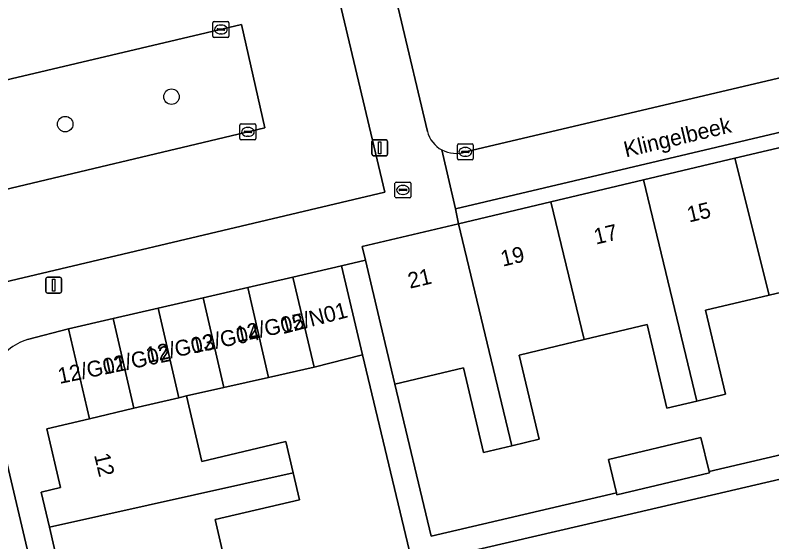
# Model space of a CAD drawing. Extents: x 158031 to 159244, y 380104 to 381214.
# Drawn here: x 158520.65 to 158568.41, y 380898.59 to 380931.84 of the extents above; entities that cross this region are included whole.
import ezdxf

# ---------------------------------------------------------------- set-up
doc = ezdxf.new("R2010")
doc.units = 0
for name, color, linetype in [('IMGEO_Boom', 7, 'Continuous'), ('IMGEO_Erf', 7, 'Continuous'), ('IMGEO_Kolk', 7, 'Continuous'), ('IMGEO_Lichtmast', 7, 'Continuous'), ('IMGEO_Openbare_ruimte_label', 7, 'Continuous'), ('IMGEO_Pand', 7, 'Continuous'), ('IMGEO_Pand_nummerreeks', 7, 'Continuous'), ('IMGEO_Parkeervlak_open', 7, 'Continuous'), ('IMGEO_Rijbaan_lokaal_open', 7, 'Continuous'), ('IMGEO_Rioolput', 7, 'Continuous'), ('IMGEO_Voetpad_open', 7, 'Continuous')]:
    doc.layers.add(name, color=color, linetype=linetype)

msp = doc.modelspace()

# ---------------------------------------------------------------- linework, layer by layer
at = {"layer": 'IMGEO_Boom'}
for centre in [(158530.518, 380926.688), (158523.812, 380924.957)]:
    msp.add_circle(centre, 0.489, dxfattribs=at)
at = {"layer": 'IMGEO_Erf'}
for points in [[(158536.519, 380967.38), (158536.749, 380966.407), (158543.181, 380939.237), (158546.669, 380924.5)], [(158609.162, 380933.95), (158548.439, 380919.601), (158548.627, 380918.663), (158554.451, 380920.044), (158560.304, 380921.433), (158566.079, 380922.803), (158571.902, 380924.184)], [(158549.066, 380923.206), (158591.36, 380933.189)], [(158572.31, 380915.129), (158568.235, 380914.162), (158564.224, 380913.211), (158565.482, 380907.905), (158563.676, 380907.477), (158561.789, 380907.029), (158560.539, 380912.3), (158556.555, 380911.355), (158552.456, 380910.382), (158553.716, 380905.068), (158551.99, 380904.659), (158550.213, 380904.237), (158548.949, 380909.567), (158544.622, 380908.541), (158546.898, 380898.948), (158558.597, 380901.675), (158558.095, 380903.79), (158563.934, 380905.176), (158564.442, 380903.037), (158581.798, 380907.083)], [(158519.299, 380906.997), (158528.134, 380869.517), (158531.08, 380870.288), (158530.16, 380874.189), (158528.893, 380873.89), (158528.368, 380876.116), (158527.829, 380878.402), (158529.068, 380878.694), (158528.228, 380882.259), (158527.379, 380885.86), (158526.125, 380885.564), (158525.595, 380887.814), (158525.068, 380890.049), (158526.329, 380890.347), (158525.486, 380893.924), (158524.636, 380897.527), (158523.352, 380897.224), (158522.811, 380899.521), (158522.289, 380901.735), (158523.516, 380902.024), (158522.644, 380905.721), (158525.347, 380906.358), (158524.01, 380912.032), (158521.424, 380911.365)], [(158606.012, 380911.202), (158556.488, 380899.652), (158547.216, 380897.489), (158549.679, 380887.047), (158554.058, 380888.08), (158552.802, 380893.406), (158554.479, 380893.802), (158556.452, 380894.267), (158557.71, 380888.938), (158561.571, 380889.849), (158565.808, 380890.848), (158564.567, 380896.11), (158566.165, 380896.487), (158568.13, 380896.951), (158569.362, 380891.729)], [(158549.557, 380881.207), (158542.574, 380910.402), (158539.515, 380909.611), (158536.651, 380908.967), (158533.814, 380908.329), (158531.469, 380907.801), (158532.443, 380903.668), (158537.725, 380904.913), (158538.188, 380902.95), (158538.589, 380901.247), (158533.265, 380899.992), (158534.208, 380895.991)]]:
    msp.add_lwpolyline(points, dxfattribs=at)
for centre, radius, start, end in [((158548.471, 380924.965), 1.861, 194.4873, 241.5804), ((158548.466, 380924.965), 1.858, 241.6859, 288.8189), ((158522.398, 380908.22), 3.292, 107.2133, 154.9319)]:
    msp.add_arc(centre, radius, start, end, dxfattribs=at)
at = {"layer": 'IMGEO_Kolk'}
for p, q in [((158533.136, 380930.505), (158533.136, 380931.357)), ((158533.211, 380931.431), (158534.063, 380931.431)), ((158533.624, 380931.211), (158533.649, 380931.211)), ((158534.137, 380931.357), (158534.137, 380930.505)), ((158533.395, 380930.925), (158533.395, 380930.937)), ((158533.833, 380930.888), (158533.435, 380930.888)), ((158533.438, 380930.974), (158533.836, 380930.974)), ((158533.647, 380930.651), (158533.622, 380930.651)), ((158533.879, 380930.937), (158533.879, 380930.925)), ((158534.063, 380930.431), (158533.211, 380930.431)), ((158534.839, 380924.042), (158534.839, 380924.894)), ((158534.914, 380924.968), (158535.766, 380924.968)), ((158535.84, 380924.894), (158535.84, 380924.042)), ((158535.098, 380924.462), (158535.098, 380924.474)), ((158535.536, 380924.425), (158535.138, 380924.425)), ((158535.141, 380924.511), (158535.539, 380924.511)), ((158535.327, 380924.748), (158535.352, 380924.748)), ((158535.582, 380924.474), (158535.582, 380924.462)), ((158535.766, 380923.968), (158534.914, 380923.968)), ((158535.35, 380924.188), (158535.325, 380924.188)), ((158548.562, 380922.778), (158548.562, 380923.63)), ((158548.637, 380923.704), (158549.489, 380923.704)), ((158549.05, 380923.484), (158549.075, 380923.484)), ((158549.563, 380923.63), (158549.563, 380922.778)), ((158548.821, 380923.198), (158548.821, 380923.21)), ((158549.259, 380923.161), (158548.861, 380923.161)), ((158548.864, 380923.247), (158549.262, 380923.247)), ((158549.305, 380923.21), (158549.305, 380923.198)), ((158549.489, 380922.704), (158548.637, 380922.704)), ((158549.073, 380922.924), (158549.048, 380922.924))]:
    msp.add_line(p, q, dxfattribs=at)
for points in [[(158533.136, 380930.505), (158533.136, 380931.357)], [(158533.211, 380931.431), (158534.063, 380931.431)], [(158534.137, 380931.357), (158534.137, 380930.505)], [(158534.063, 380930.431), (158533.211, 380930.431)], [(158534.839, 380924.042), (158534.839, 380924.894)], [(158534.914, 380924.968), (158535.766, 380924.968)], [(158535.84, 380924.894), (158535.84, 380924.042)], [(158535.766, 380923.968), (158534.914, 380923.968)], [(158548.562, 380922.778), (158548.562, 380923.63)], [(158548.637, 380923.704), (158549.489, 380923.704)], [(158549.563, 380923.63), (158549.563, 380922.778)], [(158549.489, 380922.704), (158548.637, 380922.704)]]:
    msp.add_lwpolyline(points, dxfattribs=at)
for centre, radius, start, end in [((158533.213, 380931.355), 0.0765, 91.552, 178.448), ((158533.213, 380931.355), 0.0765, 91.552, 178.448), ((158534.061, 380931.355), 0.0765, 1.552, 88.448), ((158534.061, 380931.355), 0.0765, 1.552, 88.448), ((158533.435, 380930.934), 0.0403, 85.8775, 175.7526), ((158533.432, 380930.924), 0.0366, 178.938, 274.7102), ((158533.836, 380930.931), 0.043, 264.8664, 352.4533), ((158533.84, 380930.936), 0.0386, 1.7309, 96.639), ((158533.213, 380930.507), 0.0765, 181.552, 268.448), ((158533.213, 380930.507), 0.0765, 181.552, 268.448), ((158534.061, 380930.507), 0.0765, 271.552, 358.448), ((158534.061, 380930.507), 0.0765, 271.552, 358.448), ((158534.916, 380924.892), 0.0765, 91.552, 178.448), ((158534.916, 380924.892), 0.0765, 91.552, 178.448), ((158535.764, 380924.892), 0.0765, 1.552, 88.448), ((158535.764, 380924.892), 0.0765, 1.552, 88.448), ((158535.138, 380924.471), 0.0403, 85.8775, 175.7526), ((158535.135, 380924.461), 0.0366, 178.938, 274.7102), ((158535.539, 380924.468), 0.043, 264.8664, 352.4533), ((158535.543, 380924.473), 0.0386, 1.7309, 96.639), ((158534.916, 380924.044), 0.0765, 181.552, 268.448), ((158534.916, 380924.044), 0.0765, 181.552, 268.448), ((158535.764, 380924.044), 0.0765, 271.552, 358.448), ((158535.764, 380924.044), 0.0765, 271.552, 358.448), ((158548.639, 380923.628), 0.0765, 91.552, 178.448), ((158548.639, 380923.628), 0.0765, 91.552, 178.448), ((158549.487, 380923.628), 0.0765, 1.552, 88.448), ((158549.487, 380923.628), 0.0765, 1.552, 88.448), ((158548.861, 380923.207), 0.0403, 85.8775, 175.7526), ((158548.858, 380923.197), 0.0366, 178.938, 274.7102), ((158549.262, 380923.204), 0.043, 264.8664, 352.4533), ((158549.266, 380923.209), 0.0386, 1.7309, 96.639), ((158548.639, 380922.78), 0.0765, 181.552, 268.448), ((158548.639, 380922.78), 0.0765, 181.552, 268.448), ((158549.487, 380922.78), 0.0765, 271.552, 358.448), ((158549.487, 380922.78), 0.0765, 271.552, 358.448)]:
    msp.add_arc(centre, radius, start, end, dxfattribs=at)
for centre, major_axis, ratio, start_param, end_param in [((158533.623, 380930.931), (-0.387, 0.002), 0.722429, 4.712389, 7.853982), ((158533.648, 380930.931), (-0.39, 0.002), 0.717154, 1.570796, 4.712389), ((158535.326, 380924.468), (-0.387, 0.002), 0.722429, 4.712389, 7.853982), ((158535.351, 380924.468), (-0.39, 0.002), 0.717154, 1.570796, 4.712389), ((158549.049, 380923.204), (-0.387, 0.002), 0.722429, 4.712389, 7.853982), ((158549.074, 380923.204), (-0.39, 0.002), 0.717154, 1.570796, 4.712389)]:
    msp.add_ellipse(centre, major_axis=major_axis, ratio=ratio, start_param=start_param, end_param=end_param, dxfattribs=at)
at = {"layer": 'IMGEO_Lichtmast'}
for p, q in [((158543.268, 380923.962), (158544.058, 380923.962)), ((158544.058, 380923.962), (158543.268, 380923.962)), ((158543.168, 380923.062), (158543.168, 380923.862)), ((158543.168, 380923.862), (158543.168, 380923.062)), ((158544.158, 380923.862), (158544.158, 380923.062)), ((158544.158, 380923.062), (158544.158, 380923.862)), ((158544.058, 380922.962), (158543.268, 380922.962)), ((158543.268, 380922.962), (158544.058, 380922.962)), ((158522.589, 380914.394), (158522.589, 380915.194)), ((158522.589, 380915.194), (158522.589, 380914.394)), ((158522.689, 380915.294), (158523.479, 380915.294)), ((158523.479, 380915.294), (158522.689, 380915.294)), ((158523.579, 380915.194), (158523.579, 380914.394)), ((158523.579, 380914.394), (158523.579, 380915.194)), ((158523.479, 380914.294), (158522.689, 380914.294)), ((158522.689, 380914.294), (158523.479, 380914.294))]:
    msp.add_line(p, q, dxfattribs=at)
for points in [[(158543.588, 380923.837), (158543.738, 380923.837), (158543.738, 380923.087), (158543.588, 380923.087), (158543.588, 380923.837)], [(158523.009, 380915.169), (158523.159, 380915.169), (158523.159, 380914.419), (158523.009, 380914.419), (158523.009, 380915.169)]]:
    msp.add_lwpolyline(points, dxfattribs=at)
for centre, start, end in [((158543.268, 380923.862), 90, 180), ((158543.268, 380923.862), 90, 180), ((158544.058, 380923.862), 0, 90), ((158544.058, 380923.862), 360, 90), ((158543.268, 380923.062), 180, 270), ((158543.268, 380923.062), 180, 270), ((158544.058, 380923.062), 270, 0), ((158544.058, 380923.062), 270, 0), ((158522.689, 380915.194), 90, 180), ((158522.689, 380915.194), 90, 180), ((158523.479, 380915.194), 0, 90), ((158523.479, 380915.194), 360, 90), ((158522.689, 380914.394), 180, 270), ((158522.689, 380914.394), 180, 270), ((158523.479, 380914.394), 270, 0), ((158523.479, 380914.394), 270, 0)]:
    msp.add_arc(centre, 0.1, start, end, dxfattribs=at)
at = {"layer": 'IMGEO_Pand'}
for points in [[(158575.365, 380910.242), (158571.902, 380924.184), (158566.079, 380922.803), (158568.235, 380914.162), (158572.31, 380915.129), (158573.571, 380909.816)], [(158563.676, 380907.477), (158565.482, 380907.905), (158564.224, 380913.211), (158568.235, 380914.162), (158566.079, 380922.803), (158560.304, 380921.433)], [(158563.676, 380907.477), (158560.304, 380921.433), (158554.451, 380920.044), (158556.555, 380911.355), (158560.539, 380912.3), (158561.789, 380907.029)], [(158548.627, 380918.663), (158551.99, 380904.659), (158553.716, 380905.068), (158552.456, 380910.382), (158556.555, 380911.355), (158554.451, 380920.044)], [(158548.627, 380918.663), (158542.562, 380917.224), (158542.764, 380916.371), (158543.716, 380912.36), (158544.622, 380908.541), (158548.949, 380909.567), (158550.213, 380904.237), (158551.99, 380904.659)], [(158539.515, 380909.611), (158542.574, 380910.402), (158541.25, 380916.018), (158538.178, 380915.294)], [(158539.515, 380909.611), (158538.178, 380915.294), (158535.344, 380914.642), (158536.651, 380908.967)], [(158532.511, 380913.989), (158533.814, 380908.329), (158536.651, 380908.967), (158535.344, 380914.642)], [(158530.978, 380907.685), (158531.469, 380907.801), (158533.814, 380908.329), (158532.511, 380913.989), (158529.677, 380913.337)], [(158528.148, 380907.018), (158530.978, 380907.685), (158529.677, 380913.337), (158526.844, 380912.684)], [(158528.148, 380907.018), (158526.844, 380912.684), (158524.01, 380912.032), (158525.347, 380906.358)], [(158528.148, 380907.018), (158525.347, 380906.358), (158522.644, 380905.721), (158523.516, 380902.024), (158522.289, 380901.735), (158522.811, 380899.521), (158538.188, 380902.95), (158537.725, 380904.913), (158532.443, 380903.668), (158531.469, 380907.801), (158530.978, 380907.685)], [(158558.095, 380903.79), (158558.597, 380901.675), (158558.626, 380901.553), (158564.465, 380902.939), (158564.442, 380903.037), (158563.934, 380905.176)], [(158534.208, 380895.991), (158533.265, 380899.992), (158538.589, 380901.247), (158538.188, 380902.95), (158522.811, 380899.521), (158523.352, 380897.224), (158524.636, 380897.527), (158525.486, 380893.924)]]:
    msp.add_lwpolyline(points, close=True, dxfattribs=at)
at = {"layer": 'IMGEO_Parkeervlak_open'}
msp.add_lwpolyline([(158517.808, 380920.312), (158536.42, 380924.723), (158534.935, 380931.237), (158516.275, 380926.849), (158511.618, 380925.754), (158513.152, 380919.209)], close=True, dxfattribs=at)
at = {"layer": 'IMGEO_Rijbaan_lokaal_open'}
for points in [[(158539.768, 380938.428), (158504.451, 380930.065), (158505.616, 380925.187), (158508.436, 380913.381), (158509.353, 380909.545), (158513.155, 380893.627), (158514.856, 380886.505), (158518.182, 380872.585), (158519.402, 380867.476), (158525.106, 380868.818), (158514.446, 380913.666), (158543.99, 380920.667)], [(158536.42, 380924.723), (158517.808, 380920.312), (158513.152, 380919.209), (158511.618, 380925.754), (158516.275, 380926.849), (158534.935, 380931.237)]]:
    msp.add_lwpolyline(points, close=True, dxfattribs=at)
at = {"layer": 'IMGEO_Rioolput'}
for p, q in [((158544.624, 380920.377), (158544.624, 380921.229)), ((158544.699, 380921.303), (158545.551, 380921.303)), ((158545.112, 380921.083), (158545.137, 380921.083)), ((158545.625, 380921.229), (158545.625, 380920.377)), ((158544.883, 380920.797), (158544.883, 380920.809)), ((158545.321, 380920.76), (158544.923, 380920.76)), ((158544.926, 380920.846), (158545.324, 380920.846)), ((158545.367, 380920.809), (158545.367, 380920.797)), ((158545.551, 380920.303), (158544.699, 380920.303)), ((158545.135, 380920.523), (158545.11, 380920.523))]:
    msp.add_line(p, q, dxfattribs=at)
for points in [[(158544.624, 380920.377), (158544.624, 380921.229)], [(158544.699, 380921.303), (158545.551, 380921.303)], [(158545.625, 380921.229), (158545.625, 380920.377)], [(158545.551, 380920.303), (158544.699, 380920.303)]]:
    msp.add_lwpolyline(points, dxfattribs=at)
for centre, radius, start, end in [((158544.701, 380921.227), 0.0765, 91.552, 178.448), ((158544.701, 380921.227), 0.0765, 91.552, 178.448), ((158545.549, 380921.227), 0.0765, 1.552, 88.448), ((158545.549, 380921.227), 0.0765, 1.552, 88.448), ((158544.923, 380920.806), 0.0403, 85.8775, 175.7526), ((158544.92, 380920.796), 0.0366, 178.938, 274.7102), ((158545.324, 380920.803), 0.043, 264.8664, 352.4533), ((158545.328, 380920.808), 0.0386, 1.7309, 96.639), ((158544.701, 380920.379), 0.0765, 181.552, 268.448), ((158544.701, 380920.379), 0.0765, 181.552, 268.448), ((158545.549, 380920.379), 0.0765, 271.552, 358.448), ((158545.549, 380920.379), 0.0765, 271.552, 358.448)]:
    msp.add_arc(centre, radius, start, end, dxfattribs=at)
for centre, major_axis, ratio, start_param, end_param in [((158545.111, 380920.803), (-0.387, 0.002), 0.722429, 4.712389, 7.853982), ((158545.136, 380920.803), (-0.39, 0.002), 0.717154, 1.570796, 4.712389)]:
    msp.add_ellipse(centre, major_axis=major_axis, ratio=ratio, start_param=start_param, end_param=end_param, dxfattribs=at)
at = {"layer": 'IMGEO_Voetpad_open'}
for points in [[(158543.181, 380939.237), (158539.768, 380938.428), (158543.99, 380920.667), (158514.446, 380913.666), (158525.106, 380868.818), (158528.134, 380869.517), (158519.299, 380906.997)], [(158546.669, 380924.5), (158543.181, 380939.237)], [(158609.162, 380933.95), (158609.563, 380934.018), (158608.766, 380937.423), (158603.962, 380936.282), (158596.203, 380934.44), (158591.36, 380933.189), (158549.066, 380923.206)], [(158547.585, 380923.329), (158548.439, 380919.601), (158609.162, 380933.95)], [(158521.424, 380911.365), (158524.01, 380912.032), (158526.844, 380912.684), (158529.677, 380913.337), (158532.511, 380913.989), (158535.344, 380914.642), (158538.178, 380915.294), (158541.25, 380916.018), (158542.764, 380916.371), (158542.562, 380917.224), (158548.627, 380918.663), (158548.439, 380919.601), (158547.585, 380923.329)], [(158581.798, 380907.083), (158564.442, 380903.037), (158564.465, 380902.939), (158558.626, 380901.553), (158558.597, 380901.675), (158546.898, 380898.948), (158544.622, 380908.541), (158543.716, 380912.36), (158542.764, 380916.371), (158541.25, 380916.018), (158542.574, 380910.402), (158549.557, 380881.207), (158551.015, 380875.027), (158552.436, 380875.363), (158551.737, 380878.325), (158550.589, 380883.192), (158549.679, 380887.047), (158547.216, 380897.489), (158556.488, 380899.652), (158606.012, 380911.202)]]:
    msp.add_lwpolyline(points, dxfattribs=at)
for centre, radius, start, end in [((158548.471, 380924.965), 1.861, 194.4873, 241.5804), ((158548.466, 380924.965), 1.858, 241.6859, 288.8189), ((158522.398, 380908.22), 3.292, 107.2133, 154.9319)]:
    msp.add_arc(centre, radius, start, end, dxfattribs=at)

# ---------------------------------------------------------------- texts
at = {"layer": 'IMGEO_Openbare_ruimte_label'}
msp.add_text('Klingelbeek', height=1, rotation=13.3553, dxfattribs=at).set_placement((158559.196, 380922.851))
at = {"layer": 'IMGEO_Pand_nummerreeks'}
for s, rotation, p in [('15', 13.3445, (158563.185, 380918.744)), ('17', 13.3445, (158557.305, 380917.349)), ('19', 13.3445, (158551.424, 380915.955)), ('21', 13.3445, (158545.565, 380914.565)), ('12/N01', 14.5496, (158537.538, 380911.692)), ('12/G05', 11.6894, (158534.668, 380911.177)), ('12/G04', 11.6894, (158531.873, 380910.478)), ('12/G03', 11.6894, (158529.011, 380909.873)), ('12/G02', 11.6894, (158526.25, 380909.133)), ('12/G01', 11.6894, (158523.456, 380908.555)), ('12', 283.3918, (158525.627, 380904.07))]:
    msp.add_text(s, height=1, rotation=rotation, dxfattribs=at).set_placement(p)

doc.saveas('drawing.dxf')
